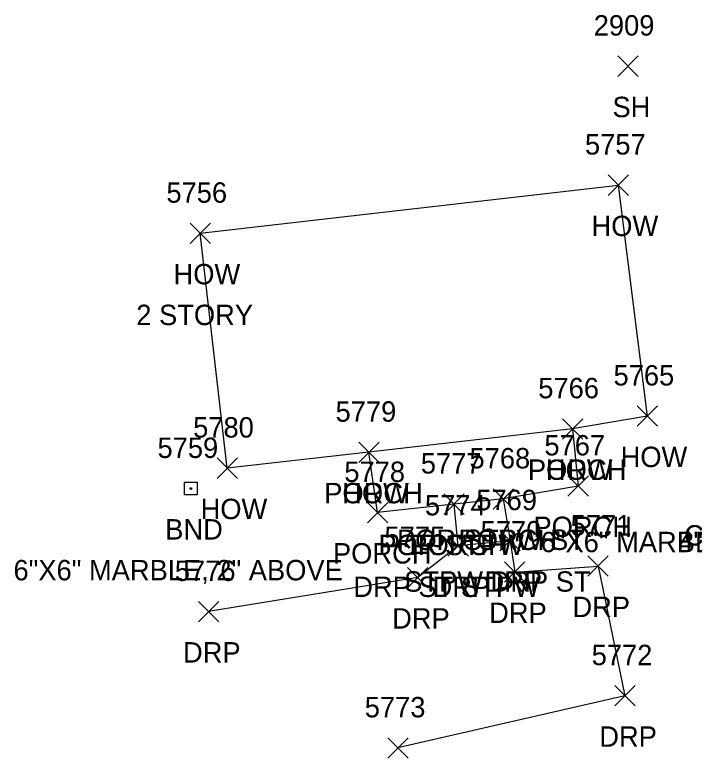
# Model space of a CAD drawing. Extents: x 1462668 to 1465147, y 550359 to 557351.
# Drawn here: x 1464257.8 to 1464324.4, y 553428.5 to 553501.4 of the extents above; entities that cross this region are included whole.
import ezdxf

# ---------------------------------------------------------------- set-up
doc = ezdxf.new("R2010")
doc.units = 0
for name, color, linetype in [('L_A', 7, 'Continuous'), ('L_C', 7, 'Continuous'), ('L_I', 7, 'Continuous'), ('L_TIC', 7, 'Continuous'), ('LBC', 7, 'Continuous'), ('LBF', 7, 'Continuous'), ('Level 18', 7, 'Continuous'), ('M_A', 7, 'Continuous'), ('M_C', 7, 'Continuous'), ('M_I', 7, 'Continuous'), ('R_A', 7, 'Continuous'), ('R_C', 7, 'Continuous'), ('R_I', 7, 'Continuous'), ('R_TIC', 7, 'Continuous'), ('RDP', 7, 'Continuous')]:
    doc.layers.add(name, color=color, linetype=linetype)

msp = doc.modelspace()

# ---------------------------------------------------------------- linework, layer by layer
at = {"layer": 'L_TIC'}
for points in [[(1464316.909, 553495.387), (1464318.909, 553497.387)], [(1464318.909, 553495.387), (1464316.909, 553497.387)], [(1464315.963, 553483.719), (1464317.963, 553485.719)], [(1464317.963, 553483.719), (1464315.963, 553485.719)], [(1464274.992, 553478.995), (1464276.992, 553480.995)], [(1464276.992, 553478.995), (1464274.992, 553480.995)], [(1464318.813, 553461.069), (1464320.813, 553463.069)], [(1464320.813, 553461.069), (1464318.813, 553463.069)], [(1464311.488, 553459.817), (1464313.488, 553461.817)], [(1464313.488, 553459.817), (1464311.488, 553461.817)], [(1464311.488, 553459.817), (1464313.488, 553461.817)], [(1464313.488, 553459.817), (1464311.488, 553461.817)], [(1464291.524, 553457.518), (1464293.524, 553459.518)], [(1464293.524, 553457.518), (1464291.524, 553459.518)], [(1464291.524, 553457.518), (1464293.524, 553459.518)], [(1464293.524, 553457.518), (1464291.524, 553459.518)], [(1464277.642, 553455.965), (1464279.642, 553457.965)], [(1464279.642, 553455.965), (1464277.642, 553457.965)], [(1464312.034, 553454.211), (1464314.034, 553456.211)], [(1464314.034, 553454.211), (1464312.034, 553456.211)], [(1464304.692, 553452.941), (1464306.692, 553454.941)], [(1464306.692, 553452.941), (1464304.692, 553454.941)], [(1464304.692, 553452.941), (1464306.692, 553454.941)], [(1464306.692, 553452.941), (1464304.692, 553454.941)], [(1464299.873, 553452.436), (1464301.873, 553454.436)], [(1464301.873, 553452.436), (1464299.873, 553454.436)], [(1464299.873, 553452.436), (1464301.873, 553454.436)], [(1464301.873, 553452.436), (1464299.873, 553454.436)], [(1464292.377, 553451.61), (1464294.377, 553453.61)], [(1464294.377, 553451.61), (1464292.377, 553453.61)], [(1464305.367, 553448.847), (1464307.367, 553450.847)], [(1464307.367, 553448.847), (1464305.367, 553450.847)], [(1464300.277, 553448.332), (1464302.277, 553450.332)], [(1464302.277, 553448.332), (1464300.277, 553450.332)]]:
    msp.add_lwpolyline(points, dxfattribs=at)
at = {"layer": 'LBC'}
for points in [[(1464275.992, 553479.995), (1464316.963, 553484.719), (1464319.813, 553462.069), (1464312.488, 553460.817), (1464292.524, 553458.518), (1464278.642, 553456.965)], [(1464278.642, 553456.965), (1464275.992, 553479.995)]]:
    msp.add_lwpolyline(points, dxfattribs=at)
at = {"layer": 'LBF'}
for points in [[(1464312.488, 553460.817), (1464313.034, 553455.211), (1464305.692, 553453.941), (1464300.873, 553453.436), (1464293.377, 553452.61), (1464292.524, 553458.518)], [(1464305.692, 553453.941), (1464306.367, 553449.847), (1464301.277, 553449.332), (1464300.873, 553453.436)]]:
    msp.add_lwpolyline(points, dxfattribs=at)
at = {"layer": 'Level 18'}
msp.add_lwpolyline([(1464274.447, 553455.589), (1464275.697, 553455.589), (1464275.697, 553454.339), (1464274.447, 553454.339)], close=True, dxfattribs=at)
msp.add_circle((1464275.072, 553454.964), 0.0833, dxfattribs=at)
at = {"layer": 'R_TIC'}
for points in [[(1464305.367, 553448.847), (1464307.367, 553450.847)], [(1464307.367, 553448.847), (1464305.367, 553450.847)], [(1464300.277, 553448.332), (1464302.277, 553450.332)], [(1464302.277, 553448.332), (1464300.277, 553450.332)], [(1464313.988, 553446.359), (1464315.988, 553448.359)], [(1464315.988, 553446.359), (1464313.988, 553448.359)], [(1464296.312, 553445.233), (1464298.312, 553447.233)], [(1464298.312, 553445.233), (1464296.312, 553447.233)], [(1464305.821, 553445.781), (1464307.821, 553447.781)], [(1464307.821, 553445.781), (1464305.821, 553447.781)], [(1464275.816, 553441.901), (1464277.816, 553443.901)], [(1464277.816, 553441.901), (1464275.816, 553443.901)], [(1464316.62, 553433.644), (1464318.62, 553435.644)], [(1464318.62, 553433.644), (1464316.62, 553435.644)], [(1464294.376, 553428.528), (1464296.376, 553430.528)], [(1464296.376, 553428.528), (1464294.376, 553430.528)]]:
    msp.add_lwpolyline(points, dxfattribs=at)
at = {"layer": 'RDP'}
for points in [[(1464306.367, 553449.847), (1464306.821, 553446.781), (1464314.988, 553447.359), (1464317.62, 553434.644), (1464295.376, 553429.528)], [(1464301.277, 553449.332), (1464297.312, 553446.233), (1464276.816, 553442.901)]]:
    msp.add_lwpolyline(points, dxfattribs=at)

# ---------------------------------------------------------------- texts
at = {"layer": 'L_A'}
for s, p in [('SH', (1464316.398, 553491.387)), ('HOW', (1464314.349, 553479.719)), ('HOW', (1464273.377, 553474.995)), ('HOW', (1464317.199, 553457.069)), ('PORCH', (1464308.11, 553455.817)), ('HOW', (1464309.874, 553455.817)), ('PORCH', (1464288.146, 553453.518)), ('HOW', (1464289.91, 553453.518)), ('HOW', (1464276.028, 553451.965)), ('PORCH', (1464308.656, 553450.211)), ('POR STPW ST', (1464295.275, 553448.941)), ('PORCH', (1464301.314, 553448.941)), ('POR STPW', (1464293.456, 553448.436)), ('PORCH', (1464296.495, 553448.436)), ('PORCH', (1464288.999, 553447.61)), ('STPW DRP ST', (1464295.981, 553444.847)), ('DRP ST STPW', (1464290.993, 553444.332))]:
    msp.add_text(s, height=2, dxfattribs=at).set_placement(p)
at = {"layer": 'L_C'}
msp.add_text('2 STORY', height=2, dxfattribs=at).set_placement((1464269.724, 553470.995))
at = {"layer": 'L_I'}
for s, p in [('2909', (1464314.563, 553499.387)), ('5757', (1464313.703, 553487.719)), ('5756', (1464272.677, 553482.995)), ('5765', (1464316.506, 553465.069)), ('5766', (1464309.126, 553463.817)), ('5766', (1464309.126, 553463.817)), ('5779', (1464289.256, 553461.518)), ('5779', (1464289.256, 553461.518)), ('5780', (1464275.296, 553459.965)), ('5767', (1464309.727, 553458.211)), ('5768', (1464302.385, 553456.941)), ('5768', (1464302.385, 553456.941)), ('5777', (1464297.613, 553456.436)), ('5777', (1464297.613, 553456.436)), ('5778', (1464290.117, 553455.61)), ('5769', (1464303.052, 553452.847)), ('5774', (1464298.017, 553452.332))]:
    msp.add_text(s, height=2, dxfattribs=at).set_placement(p)
at = {"layer": 'M_A'}
msp.add_text('BND', height=2, dxfattribs=at).set_placement((1464272.56, 553449.964))
at = {"layer": 'M_C'}
for s, p in [('6"X6" MARBLE 6" ABOVE GROUND', (1464309.356, 553448.722)), ('6"X6" MARBLE, 2" ABOVE', (1464257.686, 553445.964))]:
    msp.add_text(s, height=2, dxfattribs=at).set_placement(p)
at = {"layer": 'M_I'}
msp.add_text('5759', height=2, dxfattribs=at).set_placement((1464271.804, 553457.964))
at = {"layer": 'R_A'}
for p in [(1464303.855, 553444.847), (1464298.765, 553444.332), (1464312.476, 553442.359), (1464304.309, 553441.781), (1464294.8, 553441.233), (1464274.304, 553437.901), (1464315.108, 553429.644)]:
    msp.add_text('DRP', height=2, dxfattribs=at).set_placement(p)
at = {"layer": 'R_C'}
for s, p in [('CONC STEEL', (1464323.434, 553449.375)), ('4"X12" MARBLE', (1464322.851, 553448.74))]:
    msp.add_text(s, height=2, dxfattribs=at).set_placement(p)
at = {"layer": 'R_I'}
for s, p in [('5769', (1464303.052, 553452.847)), ('5774', (1464298.017, 553452.332)), ('5771', (1464312.295, 553450.359)), ('5770', (1464303.474, 553449.781)), ('5775', (1464294.052, 553449.233)), ('5776', (1464273.501, 553445.901)), ('5772', (1464314.36, 553437.644)), ('5773', (1464292.116, 553432.528))]:
    msp.add_text(s, height=2, dxfattribs=at).set_placement(p)

doc.saveas('drawing.dxf')
